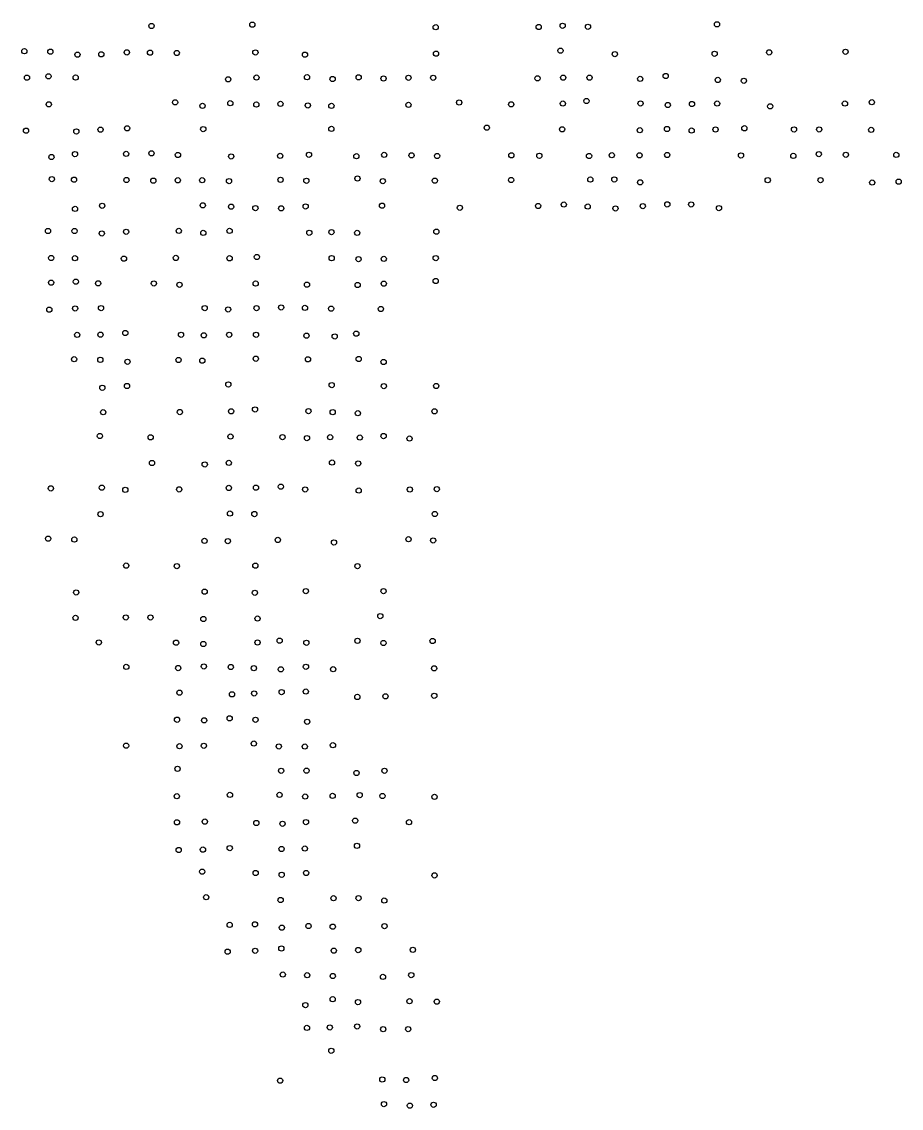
# Model space of a CAD drawing. Extents: x 20503438 to 20508873, y 7964251 to 7984667.
# Drawn here: x 20505978.2 to 20506315.3, y 7968508.4 to 7968925 of the extents above; entities that cross this region are included whole.
import ezdxf

# ---------------------------------------------------------------- set-up
doc = ezdxf.new("R2010")
doc.units = 0
doc.layers.add('SurSurveyPoints', color=7, linetype='Continuous')

msp = doc.modelspace()

# ---------------------------------------------------------------- linework, layer by layer
at = {"layer": 'SurSurveyPoints'}
for centre in [(20506027.96, 7968923.38), (20506066.61, 7968923.9), (20506136.88, 7968922.91), (20506176.37, 7968923), (20506185.54, 7968923.47), (20506195.25, 7968923.08), (20506244.7, 7968924.01), (20505979.22, 7968913.69), (20505989.19, 7968913.51), (20505999.56, 7968912.39), (20506008.71, 7968912.53), (20506018.5, 7968913.25), (20506027.4, 7968913.17), (20506037.65, 7968913.03), (20506067.78, 7968913.24), (20506086.78, 7968912.36), (20506137.02, 7968912.78), (20506184.69, 7968913.92), (20506205.55, 7968912.58), (20506243.8, 7968912.73), (20506264.71, 7968913.25), (20506293.99, 7968913.5), (20505988.46, 7968904.07), (20506225.05, 7968904.18), (20505980.23, 7968903.56), (20505998.89, 7968903.6), (20506057.35, 7968902.93), (20506068.18, 7968903.6), (20506087.56, 7968903.72), (20506097.37, 7968903.03), (20506107.34, 7968903.68), (20506116.89, 7968903.24), (20506126.44, 7968903.53), (20506135.94, 7968903.53), (20506175.92, 7968903.31), (20506185.76, 7968903.57), (20506195.85, 7968903.57), (20506215.27, 7968903.11), (20506245.01, 7968902.69), (20506255, 7968902.36), (20505988.59, 7968893.33), (20506037, 7968894.1), (20506047.5, 7968892.73), (20506058.15, 7968893.76), (20506068.14, 7968893.25), (20506077.38, 7968893.52), (20506087.88, 7968892.9), (20506096.91, 7968892.74), (20506126.43, 7968893.12), (20506145.88, 7968894.04), (20506165.83, 7968893.33), (20506185.65, 7968893.63), (20506194.68, 7968894.62), (20506215.4, 7968893.67), (20506225.84, 7968893.06), (20506235.11, 7968893.45), (20506244.74, 7968893.64), (20506265.11, 7968892.57), (20506293.74, 7968893.62), (20506304.04, 7968894.14), (20505979.86, 7968883.22), (20506008.44, 7968883.64), (20506018.61, 7968884.15), (20506047.8, 7968883.85), (20506096.9, 7968883.93), (20506156.48, 7968884.38), (20506185.33, 7968883.76), (20506215.1, 7968883.4), (20506225.54, 7968883.87), (20506234.98, 7968883.27), (20506244.14, 7968883.69), (20506255.19, 7968884.16), (20506274.22, 7968883.72), (20506283.87, 7968883.7), (20506303.81, 7968883.53), (20505999.15, 7968882.93), (20505989.6, 7968873.12), (20505998.63, 7968874.25), (20506018.23, 7968874.34), (20506027.93, 7968874.57), (20506038.09, 7968873.92), (20506058.51, 7968873.35), (20506077.27, 7968873.57), (20506088.31, 7968874), (20506106.48, 7968873.45), (20506117.17, 7968873.94), (20506127.63, 7968873.77), (20506137.42, 7968873.53), (20506165.89, 7968873.8), (20506176.61, 7968873.61), (20506195.67, 7968873.53), (20506204.36, 7968873.81), (20506215.01, 7968873.79), (20506225.61, 7968873.93), (20506253.9, 7968873.74), (20506273.96, 7968873.56), (20506283.72, 7968874.25), (20506294.11, 7968873.99), (20506313.42, 7968873.96), (20505989.78, 7968864.67), (20505998.26, 7968864.43), (20506018.35, 7968864.31), (20506028.66, 7968864.05), (20506038.03, 7968864.22), (20506047.4, 7968864.24), (20506057.68, 7968863.9), (20506077.43, 7968864.39), (20506087.31, 7968864.01), (20506106.89, 7968864.9), (20506116.59, 7968863.89), (20506136.55, 7968864.07), (20506165.79, 7968864.32), (20506196.16, 7968864.5), (20506205.35, 7968864.52), (20506215.22, 7968863.42), (20506264.15, 7968864.26), (20506284.4, 7968864.29), (20506304.19, 7968863.33), (20506314.33, 7968863.69), (20506009.05, 7968854.45), (20506047.6, 7968854.6), (20506058.47, 7968854.08), (20506087.03, 7968854.17), (20506116.32, 7968854.46), (20506176.14, 7968854.36), (20506185.98, 7968854.9), (20506195.15, 7968854.13), (20506216.26, 7968854.3), (20506225.65, 7968854.97), (20506234.81, 7968854.95), (20505998.65, 7968853.25), (20506067.78, 7968853.55), (20506077.66, 7968853.45), (20506146.15, 7968853.68), (20506205.78, 7968853.41), (20506245.46, 7968853.53), (20505988.28, 7968844.77), (20505998.47, 7968844.77), (20506008.9, 7968843.82), (20506018.24, 7968844.47), (20506038.4, 7968844.8), (20506047.81, 7968844.06), (20506057.89, 7968844.8), (20506088.44, 7968844.07), (20506096.92, 7968844.33), (20506106.8, 7968844.04), (20506137.15, 7968844.51), (20505989.51, 7968834.42), (20505998.62, 7968834.33), (20506017.39, 7968834.18), (20506037.29, 7968834.44), (20506057.89, 7968834.31), (20506068.34, 7968834.8), (20506097.01, 7968834.35), (20506107.33, 7968833.99), (20506116.99, 7968834.06), (20506136.9, 7968834.38), (20505989.47, 7968824.97), (20505998.99, 7968825.34), (20506136.89, 7968825.61), (20506007.5, 7968824.68), (20506028.87, 7968824.65), (20506038.69, 7968824.14), (20506067.88, 7968824.62), (20506087.54, 7968824.19), (20506106.97, 7968824.07), (20506116.99, 7968824.58), (20505988.79, 7968814.62), (20505998.67, 7968815.08), (20506008.61, 7968815.21), (20506048.35, 7968815.19), (20506057.32, 7968814.68), (20506068.21, 7968815.2), (20506077.62, 7968815.47), (20506086.78, 7968815.28), (20506096.79, 7968814.99), (20506115.89, 7968814.87), (20505999.49, 7968804.94), (20506008.39, 7968805.01), (20506017.91, 7968805.66), (20506039.28, 7968804.97), (20506048, 7968804.78), (20506057.75, 7968804.99), (20506068.03, 7968804.96), (20506087.35, 7968804.62), (20506098.18, 7968804.33), (20506106.44, 7968805.42), (20506067.92, 7968795.79), (20506107.37, 7968795.69), (20505998.31, 7968795.61), (20506008.34, 7968795.37), (20506018.75, 7968794.62), (20506038.31, 7968795.32), (20506047.43, 7968795.06), (20506087.92, 7968795.57), (20506116.92, 7968794.55), (20506009.11, 7968784.64), (20506018.57, 7968785.32), (20506057.41, 7968785.93), (20506097.02, 7968785.68), (20506117.04, 7968785.29), (20506137.09, 7968785.35), (20506009.44, 7968775.27), (20506038.84, 7968775.34), (20506058.46, 7968775.64), (20506067.64, 7968776.35), (20506088.1, 7968775.69), (20506097.41, 7968775.3), (20506107.07, 7968774.89), (20506136.46, 7968775.63), (20506008.16, 7968766.16), (20506027.62, 7968765.67), (20506058.24, 7968765.95), (20506078.17, 7968765.73), (20506087.55, 7968765.35), (20506096.41, 7968765.71), (20506107.78, 7968765.57), (20506116.92, 7968766.14), (20506126.87, 7968765.17), (20506028.15, 7968755.81), (20506048.36, 7968755.26), (20506057.59, 7968755.84), (20506097.16, 7968755.99), (20506107.18, 7968755.65), (20505989.38, 7968746.07), (20506008.89, 7968746.35), (20506038.58, 7968745.69), (20506057.6, 7968746.25), (20506067.99, 7968746.35), (20506077.56, 7968746.73), (20506137.29, 7968745.79), (20506017.92, 7968745.52), (20506086.85, 7968745.67), (20506107.37, 7968745.25), (20506126.98, 7968745.65), (20506008.44, 7968736.19), (20506058.03, 7968736.44), (20506067.39, 7968736.23), (20506136.53, 7968736.26), (20505988.35, 7968726.8), (20505998.38, 7968726.45), (20506048.27, 7968725.96), (20506057.21, 7968725.87), (20506076.38, 7968726.31), (20506097.9, 7968725.35), (20506126.48, 7968726.57), (20506135.88, 7968726.11), (20506018.27, 7968716.47), (20506037.67, 7968716.28), (20506067.76, 7968716.46), (20506106.89, 7968716.27), (20505999.09, 7968706.17), (20506048.32, 7968706.49), (20506067.59, 7968706.06), (20506087.11, 7968706.68), (20506116.91, 7968706.68), (20505998.85, 7968696.43), (20506018.11, 7968696.58), (20506027.56, 7968696.58), (20506047.84, 7968695.99), (20506068.61, 7968696.18), (20506115.65, 7968697.11), (20506077.07, 7968687.69), (20506106.9, 7968687.62), (20506135.7, 7968687.58), (20506007.77, 7968686.99), (20506037.37, 7968686.9), (20506047.82, 7968686.41), (20506068.6, 7968686.98), (20506087.32, 7968686.86), (20506116.87, 7968686.79), (20506018.29, 7968677.63), (20506038.2, 7968677.18), (20506048.02, 7968677.81), (20506058.33, 7968677.58), (20506067.21, 7968677.14), (20506077.51, 7968676.69), (20506087.15, 7968677.68), (20506097.59, 7968676.73), (20506136.27, 7968677.07), (20506038.67, 7968667.74), (20506058.81, 7968667.13), (20506067.29, 7968667.45), (20506077.83, 7968667.96), (20506087.09, 7968668.19), (20506136.34, 7968666.57), (20506106.85, 7968666.11), (20506117.61, 7968666.36), (20506037.75, 7968657.37), (20506048.13, 7968657.13), (20506057.91, 7968657.89), (20506067.82, 7968657.36), (20506087.62, 7968656.57), (20506018.24, 7968647.42), (20506038.68, 7968647.2), (20506048.04, 7968647.38), (20506067.18, 7968648.22), (20506076.75, 7968647.12), (20506086.72, 7968647.09), (20506097.5, 7968647.59), (20506037.94, 7968638.54), (20506077.63, 7968637.8), (20506087.37, 7968637.84), (20506117.25, 7968637.81), (20506106.53, 7968636.96), (20506037.63, 7968628.05), (20506058.02, 7968628.56), (20506077.05, 7968628.54), (20506086.88, 7968627.91), (20506097.38, 7968628.18), (20506107.76, 7968628.46), (20506116.47, 7968628.13), (20506136.43, 7968627.78), (20506037.72, 7968618.04), (20506048.4, 7968618.31), (20506068.14, 7968617.76), (20506078.18, 7968617.49), (20506087.16, 7968618.11), (20506106.05, 7968618.67), (20506126.66, 7968618.06), (20506106.71, 7968609.02), (20506038.39, 7968607.41), (20506047.67, 7968607.57), (20506057.94, 7968608.15), (20506077.81, 7968607.82), (20506086.74, 7968607.97), (20506047.39, 7968599.11), (20506067.86, 7968598.58), (20506077.85, 7968597.92), (20506087.21, 7968598.62), (20506136.44, 7968597.68), (20506048.94, 7968589.33), (20506077.44, 7968588.24), (20506097.74, 7968588.92), (20506107.33, 7968588.98), (20506117.19, 7968588.02), (20506057.92, 7968578.72), (20506067.61, 7968578.9), (20506077.94, 7968577.66), (20506088.13, 7968578.27), (20506097.42, 7968578.01), (20506117.26, 7968578.22), (20506057.14, 7968568.42), (20506067.67, 7968568.79), (20506077.73, 7968569.65), (20506097.81, 7968568.84), (20506107.21, 7968569.05), (20506128.13, 7968569.14), (20506078.27, 7968559.67), (20506087.63, 7968559.39), (20506097.44, 7968559.09), (20506116.68, 7968558.76), (20506127.52, 7968559.44), (20506097.4, 7968550.21), (20506086.93, 7968547.94), (20506107.1, 7968549.09), (20506126.84, 7968549.45), (20506137.31, 7968549.28), (20506087.55, 7968539.22), (20506096.28, 7968539.39), (20506106.76, 7968539.77), (20506116.77, 7968538.72), (20506126.35, 7968538.75), (20506096.87, 7968530.44), (20506077.25, 7968518.98), (20506116.42, 7968519.42), (20506125.54, 7968519.22), (20506136.59, 7968519.98), (20506117.05, 7968509.97), (20506126.98, 7968509.39), (20506136.08, 7968509.72)]:
    msp.add_circle(centre, 1, dxfattribs=at)

doc.saveas('drawing.dxf')
